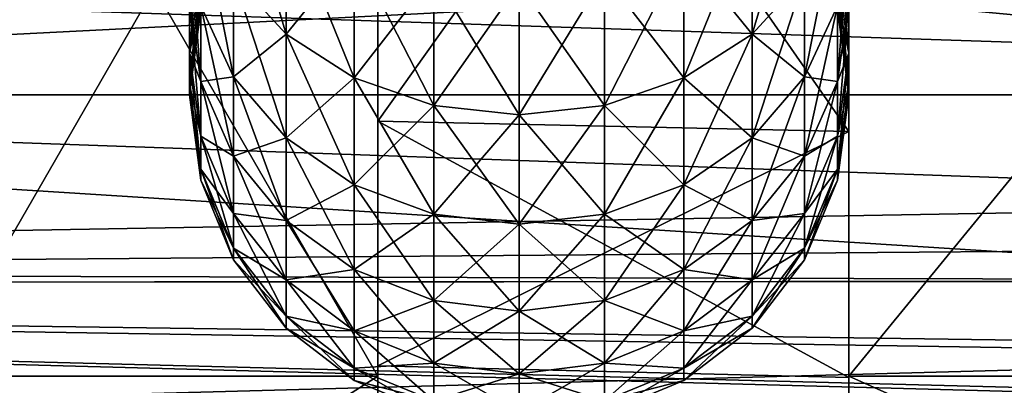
# Model space of a CAD drawing. Extents: x 0 to 200, y 18 to 95.
# Tile 336 of 491: x 148.58 to 152.76, y 39.39 to 40.95. Entities that reach past the tile are written whole.
import ezdxf

# ---------------------------------------------------------------- set-up
doc = ezdxf.new("R2010")
doc.units = 0

msp = doc.modelspace()

# ---------------------------------------------------------------- linework, layer by layer
for points in [[(150.100616, 43.352016, 39.288303), (150.100616, 40.51532, 42.125), (150.100616, 39.432785, 41.5)], [(150.100616, 42.727016, 38.205772), (150.100616, 43.352016, 39.288303), (150.100616, 39.432785, 41.5)], [(150.100616, 43.352016, 39.288303), (152.099991, 43.327015, 39.245003), (152.099991, 40.472019, 42.099998)], [(150.100616, 40.51532, 42.125), (150.100616, 43.352016, 39.288303), (152.099991, 40.472019, 42.099998)], [(150.100616, 43.352016, 52.711697), (150.100616, 42.727016, 53.794228), (150.100616, 40.51532, 49.875)], [(152.099991, 43.327015, 52.754997), (150.100616, 43.352016, 52.711697), (150.100616, 40.51532, 49.875)], [(152.099991, 43.327015, 52.754997), (150.100616, 40.51532, 49.875), (152.099991, 40.472019, 49.900002)], [(152.099991, 43.327015, 52.754997), (152.099991, 40.472019, 49.900002), (152.099991, 39.432785, 50.5)], [(152.099991, 42.727016, 53.794228), (152.099991, 43.327015, 52.754997), (152.099991, 39.432785, 50.5)], [(152.099991, 43.327015, 39.245003), (152.099991, 42.727016, 38.205772), (152.099991, 40.472019, 42.099998)], [(148.199997, 42.727016, 38.205772), (150.100616, 39.432785, 41.5), (148.199997, 39.432785, 41.5)], [(148.199997, 42.727016, 38.205772), (150.100616, 42.727016, 38.205772), (150.100616, 39.432785, 41.5)], [(150.100616, 42.727016, 53.794228), (148.199997, 42.727016, 53.794228), (148.199997, 39.432785, 50.5)], [(150.100616, 39.432785, 50.5), (150.100616, 42.727016, 53.794228), (148.199997, 39.432785, 50.5)], [(150.100616, 40.51532, 49.875), (150.100616, 42.727016, 53.794228), (150.100616, 39.432785, 50.5)], [(152.099991, 40.472019, 42.099998), (152.099991, 42.727016, 38.205772), (152.099991, 39.432785, 41.5)], [(152.099991, 42.727016, 38.205772), (154.799988, 39.432785, 41.5), (152.099991, 39.432785, 41.5)], [(152.099991, 42.727016, 38.205772), (154.799988, 42.727016, 38.205772), (154.799988, 39.432785, 41.5)], [(154.799988, 42.727016, 53.794228), (152.099991, 42.727016, 53.794228), (152.099991, 39.432785, 50.5)], [(154.799988, 39.432785, 50.5), (154.799988, 42.727016, 53.794228), (152.099991, 39.432785, 50.5)], [(135.799988, 42.567917, 34.941391), (162.639801, 40.041397, 36.421421), (135.799988, 39.826389, 36.553799)], [(162.831177, 40.304062, 55.80167), (135.799988, 42.567917, 57.058609), (135.799988, 39.826389, 55.446201)], [(135.799988, 42.567917, 34.941391), (163.106918, 40.718281, 35.918514), (162.639801, 40.041397, 36.421421)], [(163.43602, 41.247116, 56.389023), (135.799988, 42.567917, 57.058609), (162.831177, 40.304062, 55.80167)], [(135.799988, 42.567917, 34.941391), (163.724365, 41.739147, 35.351826), (163.106918, 40.718281, 35.918514)], [(99.614899, 42.227016, 37.339745), (174.799988, 42.227016, 37.339745), (101.204079, 40.155949, 38.928932)], [(101.204079, 40.155949, 38.928932), (174.799988, 42.227016, 37.339745), (103.275146, 38.566761, 41)], [(174.799988, 42.227016, 37.339745), (174.799988, 38.566761, 41), (103.275146, 38.566761, 41)], [(116.93541, 42.227016, 54.660255), (115.346222, 40.155949, 53.071068), (174.799988, 38.566761, 51)], [(174.799988, 42.227016, 54.660255), (116.93541, 42.227016, 54.660255), (174.799988, 38.566761, 51)], [(165.799988, 41.916782, 37.82296), (136.799988, 41.970379, 37.906357), (136.799988, 40.842125, 38.631443)], [(136.799988, 41.970379, 54.093643), (165.799988, 41.916782, 54.17704), (136.799988, 40.842125, 53.368557)], [(165.799988, 41.916782, 37.82296), (136.799988, 40.842125, 38.631443), (165.799988, 39.813057, 39.667881)], [(136.799988, 40.842125, 53.368557), (165.799988, 41.916782, 54.17704), (165.799988, 39.813057, 52.332119)], [(149.487564, 41.127953, 41.988586), (149.487564, 41.634892, 41.307652), (149.710037, 40.885704, 41.829254)], [(149.487564, 41.634892, 41.307652), (149.710037, 41.412777, 41.121273), (149.710037, 40.885704, 41.829254)], [(151.91243, 41.634892, 50.692348), (151.689941, 41.412777, 50.878727), (151.689941, 40.885704, 50.170746)], [(151.91243, 41.127953, 50.011417), (151.91243, 41.634892, 50.692348), (151.689941, 40.885704, 50.170746)], [(159.5, 40.627014, 46), (133, 41.511246, 42.700001), (133, 40.627014, 46)], [(159.5, 41.511246, 49.299999), (159.5, 40.627014, 46), (133, 40.627014, 46)], [(133, 41.511246, 49.299999), (159.5, 41.511246, 49.299999), (133, 40.627014, 46)], [(159.5, 41.511246, 42.700001), (133, 41.511246, 42.700001), (159.5, 40.627014, 46)], [(149.347702, 41.005234, 42.875305), (149.347702, 41.410057, 42.174129), (149.487564, 40.703499, 42.723766)], [(149.347702, 41.410057, 42.174129), (149.487564, 41.127953, 41.988586), (149.487564, 40.703499, 42.723766)], [(149.710037, 41.412777, 50.878727), (149.487564, 41.127953, 50.011417), (149.710037, 40.885704, 50.170746)], [(149.710037, 40.885704, 41.829254), (149.710037, 41.412777, 41.121273), (150, 40.699821, 41.706997)], [(149.710037, 41.412777, 41.121273), (150, 41.242344, 40.978264), (150, 40.699821, 41.706997)], [(150, 41.242344, 51.021736), (149.710037, 41.412777, 50.878727), (149.710037, 40.885704, 50.170746)], [(151.689941, 41.412777, 50.878727), (151.399994, 41.242344, 51.021736), (151.399994, 40.699821, 50.293003)], [(151.689941, 40.885704, 50.170746), (151.689941, 41.412777, 50.878727), (151.399994, 40.699821, 50.293003)], [(151.399994, 41.242344, 40.978264), (151.689941, 41.412777, 41.121273), (151.689941, 40.885704, 41.829254)], [(151.689941, 41.412777, 41.121273), (151.91243, 41.127953, 41.988586), (151.689941, 40.885704, 41.829254)], [(152.052292, 41.410057, 49.825871), (151.91243, 41.127953, 50.011417), (151.91243, 40.703499, 49.276234)], [(152.052292, 41.005234, 49.124695), (152.052292, 41.410057, 49.825871), (151.91243, 40.703499, 49.276234)], [(149.347702, 41.157497, 44.561497), (149.347702, 41.36554, 43.866596), (149.299988, 40.80492, 44.477936)], [(149.347702, 41.36554, 43.866596), (149.299988, 41.025043, 43.742668), (149.299988, 40.80492, 44.477936)], [(152.052292, 41.36554, 48.133404), (152.099991, 41.025043, 48.257332), (152.099991, 40.80492, 47.522064)], [(152.052292, 41.157497, 47.438503), (152.052292, 41.36554, 48.133404), (152.099991, 40.80492, 47.522064)], [(149.299988, 41.025043, 43.742668), (149.299988, 41.329041, 43.037926), (149.347702, 40.684547, 43.618736)], [(149.299988, 41.329041, 43.037926), (149.347702, 41.005234, 42.875305), (149.347702, 40.684547, 43.618736)], [(152.099991, 41.329041, 48.962074), (152.052292, 41.005234, 49.124695), (152.052292, 40.684547, 48.381264)], [(152.099991, 41.025043, 48.257332), (152.099991, 41.329041, 48.962074), (152.052292, 40.684547, 48.381264)], [(150, 41.242344, 51.021736), (149.710037, 40.885704, 50.170746), (150, 40.699821, 50.293003)], [(150, 40.699821, 41.706997), (150, 41.242344, 40.978264), (150.337646, 40.58297, 41.630142)], [(150, 41.242344, 40.978264), (150.337646, 41.135204, 40.888363), (150.337646, 40.58297, 41.630142)], [(150.337646, 41.135204, 51.111637), (150, 41.242344, 51.021736), (150, 40.699821, 50.293003)], [(151.399994, 41.242344, 51.021736), (151.062332, 41.135204, 51.111637), (151.062332, 40.58297, 50.369858)], [(151.399994, 40.699821, 50.293003), (151.399994, 41.242344, 51.021736), (151.062332, 40.58297, 50.369858)], [(151.062332, 41.135204, 40.888363), (151.399994, 41.242344, 40.978264), (151.399994, 40.699821, 41.706997)], [(151.399994, 41.242344, 40.978264), (151.689941, 40.885704, 41.829254), (151.399994, 40.699821, 41.706997)], [(149.347702, 41.03154, 45.275852), (149.347702, 41.157497, 44.561497), (149.299988, 40.671642, 45.233788)], [(149.347702, 41.157497, 44.561497), (149.299988, 40.80492, 44.477936), (149.299988, 40.671642, 45.233788)], [(149.299988, 41.025043, 48.257332), (149.347702, 41.157497, 47.438503), (149.299988, 40.80492, 47.522064)], [(149.347702, 41.157497, 47.438503), (149.347702, 41.03154, 46.724148), (149.299988, 40.80492, 47.522064)], [(152.052292, 41.157497, 47.438503), (152.099991, 40.80492, 47.522064), (152.099991, 40.671642, 46.766212)], [(152.052292, 41.03154, 46.724148), (152.052292, 41.157497, 47.438503), (152.099991, 40.671642, 46.766212)], [(152.052292, 41.157497, 44.561497), (152.052292, 41.03154, 45.275852), (152.099991, 40.80492, 44.477936)], [(152.099991, 41.025043, 43.742668), (152.052292, 41.157497, 44.561497), (152.099991, 40.80492, 44.477936)], [(149.487564, 41.127953, 50.011417), (149.347702, 41.005234, 49.124695), (149.487564, 40.703499, 49.276234)], [(149.487564, 40.703499, 42.723766), (149.487564, 41.127953, 41.988586), (149.710037, 40.444389, 42.593636)], [(149.487564, 41.127953, 41.988586), (149.710037, 40.885704, 41.829254), (149.710037, 40.444389, 42.593636)], [(149.710037, 40.885704, 50.170746), (149.487564, 41.127953, 50.011417), (149.487564, 40.703499, 49.276234)], [(150.337646, 41.135204, 51.111637), (150, 40.699821, 50.293003), (150.337646, 40.58297, 50.369858)], [(150.337646, 40.58297, 41.630142), (150.337646, 41.135204, 40.888363), (150.699997, 40.543114, 41.603928)], [(150.337646, 41.135204, 40.888363), (150.699997, 41.09866, 40.8577), (150.699997, 40.543114, 41.603928)], [(150.699997, 41.09866, 51.1423), (150.337646, 41.135204, 51.111637), (150.337646, 40.58297, 50.369858)], [(151.062332, 41.135204, 51.111637), (150.699997, 41.09866, 51.1423), (150.699997, 40.543114, 50.396072)], [(151.062332, 40.58297, 50.369858), (151.062332, 41.135204, 51.111637), (150.699997, 40.543114, 50.396072)], [(150.699997, 41.09866, 40.8577), (151.062332, 41.135204, 40.888363), (151.062332, 40.58297, 41.630142)], [(151.062332, 41.135204, 40.888363), (151.399994, 40.699821, 41.706997), (151.062332, 40.58297, 41.630142)], [(151.91243, 41.127953, 50.011417), (151.689941, 40.885704, 50.170746), (151.689941, 40.444389, 49.406364)], [(151.91243, 40.703499, 49.276234), (151.91243, 41.127953, 50.011417), (151.689941, 40.444389, 49.406364)], [(151.689941, 40.885704, 41.829254), (151.91243, 41.127953, 41.988586), (151.91243, 40.703499, 42.723766)], [(151.91243, 41.127953, 41.988586), (152.052292, 41.005234, 42.875305), (151.91243, 40.703499, 42.723766)], [(150.699997, 41.09866, 51.1423), (150.337646, 40.58297, 50.369858), (150.699997, 40.543114, 50.396072)], [(150.699997, 41.09866, 40.8577), (151.062332, 40.58297, 41.630142), (150.699997, 40.543114, 41.603928)], [(149.347702, 40.989361, 46), (149.347702, 41.03154, 45.275852), (149.299988, 40.627014, 46)], [(149.347702, 41.03154, 45.275852), (149.299988, 40.671642, 45.233788), (149.299988, 40.627014, 46)], [(149.299988, 40.80492, 47.522064), (149.347702, 41.03154, 46.724148), (149.299988, 40.671642, 46.766212)], [(149.347702, 41.03154, 46.724148), (149.347702, 40.989361, 46), (149.299988, 40.671642, 46.766212)], [(152.052292, 41.03154, 46.724148), (152.099991, 40.671642, 46.766212), (152.099991, 40.627014, 46)], [(152.052292, 40.989361, 46), (152.052292, 41.03154, 46.724148), (152.099991, 40.627014, 46)], [(152.052292, 41.03154, 45.275852), (152.052292, 40.989361, 46), (152.099991, 40.671642, 45.233788)], [(152.099991, 40.80492, 44.477936), (152.052292, 41.03154, 45.275852), (152.099991, 40.671642, 45.233788)], [(149.299988, 40.80492, 44.477936), (149.299988, 41.025043, 43.742668), (149.347702, 40.452339, 44.394371)], [(149.299988, 41.025043, 43.742668), (149.347702, 40.684547, 43.618736), (149.347702, 40.452339, 44.394371)], [(149.347702, 41.005234, 49.124695), (149.299988, 41.025043, 48.257332), (149.347702, 40.684547, 48.381264)], [(149.299988, 41.025043, 48.257332), (149.299988, 40.80492, 47.522064), (149.347702, 40.684547, 48.381264)], [(149.299988, 40.671642, 46.766212), (149.347702, 40.989361, 46), (149.299988, 40.627014, 46)], [(149.347702, 40.684547, 43.618736), (149.347702, 41.005234, 42.875305), (149.487564, 40.36726, 43.503254)], [(149.347702, 41.005234, 42.875305), (149.487564, 40.703499, 42.723766), (149.487564, 40.36726, 43.503254)], [(149.487564, 40.703499, 49.276234), (149.347702, 41.005234, 49.124695), (149.347702, 40.684547, 48.381264)], [(152.052292, 41.005234, 49.124695), (151.91243, 40.703499, 49.276234), (151.91243, 40.36726, 48.496746)], [(152.052292, 40.684547, 48.381264), (152.052292, 41.005234, 49.124695), (151.91243, 40.36726, 48.496746)], [(151.91243, 40.703499, 42.723766), (152.052292, 41.005234, 42.875305), (152.052292, 40.684547, 43.618736)], [(152.099991, 41.025043, 48.257332), (152.052292, 40.684547, 48.381264), (152.052292, 40.452339, 47.605629)], [(152.099991, 40.80492, 47.522064), (152.099991, 41.025043, 48.257332), (152.052292, 40.452339, 47.605629)], [(152.099991, 41.025043, 43.742668), (152.099991, 40.80492, 44.477936), (152.052292, 40.684547, 43.618736)], [(152.052292, 41.005234, 42.875305), (152.099991, 41.025043, 43.742668), (152.052292, 40.684547, 43.618736)], [(152.099991, 40.671642, 45.233788), (152.052292, 40.989361, 46), (152.099991, 40.627014, 46)], [(149.710037, 40.885704, 50.170746), (149.487564, 40.703499, 49.276234), (149.710037, 40.444389, 49.406364)], [(149.710037, 40.444389, 42.593636), (149.710037, 40.885704, 41.829254), (150, 40.245567, 42.493786)], [(149.710037, 40.885704, 41.829254), (150, 40.699821, 41.706997), (150, 40.245567, 42.493786)], [(150, 40.699821, 50.293003), (149.710037, 40.885704, 50.170746), (149.710037, 40.444389, 49.406364)], [(151.689941, 40.885704, 50.170746), (151.399994, 40.699821, 50.293003), (151.399994, 40.245567, 49.506214)], [(151.689941, 40.444389, 49.406364), (151.689941, 40.885704, 50.170746), (151.399994, 40.245567, 49.506214)], [(151.399994, 40.699821, 41.706997), (151.689941, 40.885704, 41.829254), (151.689941, 40.444389, 42.593636)], [(151.689941, 40.885704, 41.829254), (151.91243, 40.703499, 42.723766), (151.689941, 40.444389, 42.593636)], [(136.799988, 40.842125, 38.631443), (136.799988, 39.887871, 39.732708), (165.799988, 39.813057, 39.667881)], [(136.799988, 39.887871, 52.267292), (136.799988, 40.842125, 53.368557), (165.799988, 39.813057, 52.332119)], [(149.299988, 40.671642, 45.233788), (149.299988, 40.80492, 44.477936), (149.347702, 40.311745, 45.191723)], [(149.299988, 40.80492, 44.477936), (149.347702, 40.452339, 44.394371), (149.347702, 40.311745, 45.191723)], [(149.347702, 40.684547, 48.381264), (149.299988, 40.80492, 47.522064), (149.347702, 40.452339, 47.605629)], [(149.299988, 40.80492, 47.522064), (149.299988, 40.671642, 46.766212), (149.347702, 40.452339, 47.605629)], [(152.099991, 40.80492, 47.522064), (152.052292, 40.452339, 47.605629), (152.052292, 40.311745, 46.808281)], [(152.099991, 40.671642, 46.766212), (152.099991, 40.80492, 47.522064), (152.052292, 40.311745, 46.808281)], [(152.099991, 40.80492, 44.477936), (152.099991, 40.671642, 45.233788), (152.052292, 40.452339, 44.394371)], [(152.052292, 40.684547, 43.618736), (152.099991, 40.80492, 44.477936), (152.052292, 40.452339, 44.394371)], [(149.487564, 40.703499, 49.276234), (149.347702, 40.684547, 48.381264), (149.487564, 40.36726, 48.496746)], [(149.487564, 40.36726, 43.503254), (149.487564, 40.703499, 42.723766), (149.710037, 40.094795, 43.404083)], [(149.487564, 40.703499, 42.723766), (149.710037, 40.444389, 42.593636), (149.710037, 40.094795, 43.404083)], [(149.710037, 40.444389, 49.406364), (149.487564, 40.703499, 49.276234), (149.487564, 40.36726, 48.496746)], [(150, 40.699821, 50.293003), (149.710037, 40.444389, 49.406364), (150, 40.245567, 49.506214)], [(150, 40.245567, 42.493786), (150, 40.699821, 41.706997), (150.337646, 40.120583, 42.431015)], [(150, 40.699821, 41.706997), (150.337646, 40.58297, 41.630142), (150.337646, 40.120583, 42.431015)], [(150.337646, 40.58297, 50.369858), (150, 40.699821, 50.293003), (150, 40.245567, 49.506214)], [(151.399994, 40.699821, 50.293003), (151.062332, 40.58297, 50.369858), (151.062332, 40.120583, 49.568985)], [(151.399994, 40.245567, 49.506214), (151.399994, 40.699821, 50.293003), (151.062332, 40.120583, 49.568985)], [(151.062332, 40.58297, 41.630142), (151.399994, 40.699821, 41.706997), (151.399994, 40.245567, 42.493786)], [(151.399994, 40.699821, 41.706997), (151.689941, 40.444389, 42.593636), (151.399994, 40.245567, 42.493786)], [(151.91243, 40.703499, 49.276234), (151.689941, 40.444389, 49.406364), (151.689941, 40.094795, 48.595917)], [(151.91243, 40.36726, 48.496746), (151.91243, 40.703499, 49.276234), (151.689941, 40.094795, 48.595917)], [(151.689941, 40.444389, 42.593636), (151.91243, 40.703499, 42.723766), (151.91243, 40.36726, 43.503254)], [(151.91243, 40.703499, 42.723766), (152.052292, 40.684547, 43.618736), (151.91243, 40.36726, 43.503254)], [(149.299988, 40.627014, 46), (149.299988, 40.671642, 45.233788), (149.347702, 40.264668, 46)], [(149.299988, 40.671642, 45.233788), (149.347702, 40.311745, 45.191723), (149.347702, 40.264668, 46)], [(149.347702, 40.452339, 47.605629), (149.299988, 40.671642, 46.766212), (149.347702, 40.311745, 46.808281)], [(149.299988, 40.671642, 46.766212), (149.299988, 40.627014, 46), (149.347702, 40.311745, 46.808281)], [(149.347702, 40.452339, 44.394371), (149.347702, 40.684547, 43.618736), (149.487564, 40.123787, 44.316505)], [(149.347702, 40.684547, 43.618736), (149.487564, 40.36726, 43.503254), (149.487564, 40.123787, 44.316505)], [(149.347702, 40.684547, 48.381264), (149.347702, 40.452339, 47.605629), (149.487564, 40.36726, 48.496746)], [(152.052292, 40.684547, 48.381264), (151.91243, 40.36726, 48.496746), (151.91243, 40.123787, 47.683495)], [(152.052292, 40.452339, 47.605629), (152.052292, 40.684547, 48.381264), (151.91243, 40.123787, 47.683495)], [(152.052292, 40.684547, 43.618736), (152.052292, 40.452339, 44.394371), (151.91243, 40.36726, 43.503254)], [(152.099991, 40.671642, 46.766212), (152.052292, 40.311745, 46.808281), (152.052292, 40.264668, 46)], [(152.099991, 40.627014, 46), (152.099991, 40.671642, 46.766212), (152.052292, 40.264668, 46)], [(152.099991, 40.671642, 45.233788), (152.099991, 40.627014, 46), (152.052292, 40.311745, 45.191723)], [(152.052292, 40.452339, 44.394371), (152.099991, 40.671642, 45.233788), (152.052292, 40.311745, 45.191723)], [(149.347702, 40.311745, 46.808281), (149.299988, 40.627014, 46), (149.347702, 40.264668, 46)], [(152.052292, 40.311745, 45.191723), (152.099991, 40.627014, 46), (152.052292, 40.264668, 46)], [(150.337646, 40.58297, 50.369858), (150, 40.245567, 49.506214), (150.337646, 40.120583, 49.568985)], [(150.337646, 40.120583, 42.431015), (150.337646, 40.58297, 41.630142), (150.699997, 40.077953, 42.409607)], [(150.337646, 40.58297, 41.630142), (150.699997, 40.543114, 41.603928), (150.699997, 40.077953, 42.409607)], [(150.699997, 40.543114, 50.396072), (150.337646, 40.58297, 50.369858), (150.337646, 40.120583, 49.568985)], [(151.062332, 40.58297, 50.369858), (150.699997, 40.543114, 50.396072), (150.699997, 40.077953, 49.590393)], [(151.062332, 40.120583, 49.568985), (151.062332, 40.58297, 50.369858), (150.699997, 40.077953, 49.590393)], [(150.699997, 40.543114, 41.603928), (151.062332, 40.58297, 41.630142), (151.062332, 40.120583, 42.431015)], [(151.062332, 40.58297, 41.630142), (151.399994, 40.245567, 42.493786), (151.062332, 40.120583, 42.431015)], [(150.699997, 40.543114, 50.396072), (150.337646, 40.120583, 49.568985), (150.699997, 40.077953, 49.590393)], [(150.699997, 40.543114, 41.603928), (151.062332, 40.120583, 42.431015), (150.699997, 40.077953, 42.409607)], [(150.100616, 40.51532, 42.125), (150.100616, 39.477016, 46), (150.100616, 38.227016, 46)], [(150.100616, 39.432785, 41.5), (150.100616, 40.51532, 42.125), (150.100616, 38.227016, 46)], [(150.100616, 40.51532, 42.125), (152.099991, 40.472019, 42.099998), (152.099991, 39.427017, 46)], [(150.100616, 39.477016, 46), (150.100616, 40.51532, 42.125), (152.099991, 39.427017, 46)], [(150.100616, 39.477016, 46), (150.100616, 40.51532, 49.875), (150.100616, 39.432785, 50.5)], [(152.099991, 40.472019, 49.900002), (150.100616, 40.51532, 49.875), (150.100616, 39.477016, 46)], [(149.347702, 40.311745, 45.191723), (149.347702, 40.452339, 44.394371), (149.487564, 39.976376, 45.152523)], [(149.347702, 40.452339, 44.394371), (149.487564, 40.123787, 44.316505), (149.487564, 39.976376, 45.152523)], [(149.487564, 40.36726, 48.496746), (149.347702, 40.452339, 47.605629), (149.487564, 40.123787, 47.683495)], [(149.347702, 40.452339, 47.605629), (149.347702, 40.311745, 46.808281), (149.487564, 40.123787, 47.683495)], [(149.710037, 40.444389, 49.406364), (149.487564, 40.36726, 48.496746), (149.710037, 40.094795, 48.595917)], [(149.710037, 40.094795, 43.404083), (149.710037, 40.444389, 42.593636), (150, 39.885727, 43.327991)], [(149.710037, 40.444389, 42.593636), (150, 40.245567, 42.493786), (150, 39.885727, 43.327991)], [(150, 40.245567, 49.506214), (149.710037, 40.444389, 49.406364), (149.710037, 40.094795, 48.595917)], [(152.099991, 40.472019, 49.900002), (150.100616, 39.477016, 46), (152.099991, 39.427017, 46)], [(151.689941, 40.444389, 49.406364), (151.399994, 40.245567, 49.506214), (151.399994, 39.885727, 48.672012)], [(151.689941, 40.094795, 48.595917), (151.689941, 40.444389, 49.406364), (151.399994, 39.885727, 48.672012)], [(151.399994, 40.245567, 42.493786), (151.689941, 40.444389, 42.593636), (151.689941, 40.094795, 43.404083)], [(151.689941, 40.444389, 42.593636), (151.91243, 40.36726, 43.503254), (151.689941, 40.094795, 43.404083)], [(152.052292, 40.452339, 47.605629), (151.91243, 40.123787, 47.683495), (151.91243, 39.976376, 46.847477)], [(152.052292, 40.311745, 46.808281), (152.052292, 40.452339, 47.605629), (151.91243, 39.976376, 46.847477)], [(152.052292, 40.452339, 44.394371), (152.052292, 40.311745, 45.191723), (151.91243, 40.123787, 44.316505)], [(151.91243, 40.36726, 43.503254), (152.052292, 40.452339, 44.394371), (151.91243, 40.123787, 44.316505)], [(152.099991, 40.472019, 49.900002), (152.099991, 39.427017, 46), (152.099991, 38.227016, 46)], [(152.099991, 39.432785, 50.5), (152.099991, 40.472019, 49.900002), (152.099991, 38.227016, 46)], [(152.099991, 40.472019, 42.099998), (152.099991, 39.432785, 41.5), (152.099991, 39.427017, 46)], [(149.487564, 40.123787, 44.316505), (149.487564, 40.36726, 43.503254), (149.710037, 39.841652, 44.249638)], [(149.487564, 40.36726, 43.503254), (149.710037, 40.094795, 43.404083), (149.710037, 39.841652, 44.249638)], [(149.487564, 40.36726, 48.496746), (149.487564, 40.123787, 47.683495), (149.710037, 40.094795, 48.595917)], [(151.91243, 40.36726, 48.496746), (151.689941, 40.094795, 48.595917), (151.689941, 39.841652, 47.750362)], [(151.91243, 40.123787, 47.683495), (151.91243, 40.36726, 48.496746), (151.689941, 39.841652, 47.750362)], [(151.91243, 40.36726, 43.503254), (151.91243, 40.123787, 44.316505), (151.689941, 40.094795, 43.404083)], [(162.501587, 39.840782, 55.428303), (162.831177, 40.304062, 55.80167), (135.799988, 39.826389, 55.446201)], [(149.347702, 40.264668, 46), (149.347702, 40.311745, 45.191723), (149.487564, 39.927013, 46)], [(149.347702, 40.311745, 45.191723), (149.487564, 39.976376, 45.152523), (149.487564, 39.927013, 46)], [(149.487564, 40.123787, 47.683495), (149.347702, 40.311745, 46.808281), (149.487564, 39.976376, 46.847477)], [(149.347702, 40.311745, 46.808281), (149.347702, 40.264668, 46), (149.487564, 39.976376, 46.847477)], [(152.052292, 40.311745, 46.808281), (151.91243, 39.976376, 46.847477), (151.91243, 39.927013, 46)], [(152.052292, 40.264668, 46), (152.052292, 40.311745, 46.808281), (151.91243, 39.927013, 46)], [(152.052292, 40.311745, 45.191723), (152.052292, 40.264668, 46), (151.91243, 39.976376, 45.152523)], [(151.91243, 40.123787, 44.316505), (152.052292, 40.311745, 45.191723), (151.91243, 39.976376, 45.152523)], [(149.487564, 39.976376, 46.847477), (149.347702, 40.264668, 46), (149.487564, 39.927013, 46)], [(150, 40.245567, 49.506214), (149.710037, 40.094795, 48.595917), (150, 39.885727, 48.672012)], [(150, 39.885727, 43.327991), (150, 40.245567, 42.493786), (150.337646, 39.754303, 43.280155)], [(150, 40.245567, 42.493786), (150.337646, 40.120583, 42.431015), (150.337646, 39.754303, 43.280155)], [(150.337646, 40.120583, 49.568985), (150, 40.245567, 49.506214), (150, 39.885727, 48.672012)], [(151.399994, 40.245567, 49.506214), (151.062332, 40.120583, 49.568985), (151.062332, 39.754303, 48.719845)], [(151.399994, 39.885727, 48.672012), (151.399994, 40.245567, 49.506214), (151.062332, 39.754303, 48.719845)], [(151.062332, 40.120583, 42.431015), (151.399994, 40.245567, 42.493786), (151.399994, 39.885727, 43.327991)], [(151.399994, 40.245567, 42.493786), (151.689941, 40.094795, 43.404083), (151.399994, 39.885727, 43.327991)], [(151.91243, 39.976376, 45.152523), (152.052292, 40.264668, 46), (151.91243, 39.927013, 46)], [(174.799988, 38.566761, 51), (115.346222, 40.155949, 53.071068), (113.275154, 38.566761, 51)], [(149.487564, 39.976376, 45.152523), (149.487564, 40.123787, 44.316505), (149.710037, 39.688385, 45.118862)], [(149.487564, 40.123787, 44.316505), (149.710037, 39.841652, 44.249638), (149.710037, 39.688385, 45.118862)], [(149.710037, 40.094795, 48.595917), (149.487564, 40.123787, 47.683495), (149.710037, 39.841652, 47.750362)], [(149.487564, 40.123787, 47.683495), (149.487564, 39.976376, 46.847477), (149.710037, 39.841652, 47.750362)], [(150.337646, 40.120583, 49.568985), (150, 39.885727, 48.672012), (150.337646, 39.754303, 48.719845)], [(150.337646, 39.754303, 43.280155), (150.337646, 40.120583, 42.431015), (150.699997, 39.709476, 43.26384)], [(150.337646, 40.120583, 42.431015), (150.699997, 40.077953, 42.409607), (150.699997, 39.709476, 43.26384)], [(150.699997, 40.077953, 49.590393), (150.337646, 40.120583, 49.568985), (150.337646, 39.754303, 48.719845)], [(151.062332, 40.120583, 49.568985), (150.699997, 40.077953, 49.590393), (150.699997, 39.709476, 48.73616)], [(151.062332, 39.754303, 48.719845), (151.062332, 40.120583, 49.568985), (150.699997, 39.709476, 48.73616)], [(150.699997, 40.077953, 42.409607), (151.062332, 40.120583, 42.431015), (151.062332, 39.754303, 43.280155)], [(151.062332, 40.120583, 42.431015), (151.399994, 39.885727, 43.327991), (151.062332, 39.754303, 43.280155)], [(151.91243, 40.123787, 47.683495), (151.689941, 39.841652, 47.750362), (151.689941, 39.688385, 46.881138)], [(151.91243, 39.976376, 46.847477), (151.91243, 40.123787, 47.683495), (151.689941, 39.688385, 46.881138)], [(151.91243, 40.123787, 44.316505), (151.91243, 39.976376, 45.152523), (151.689941, 39.841652, 44.249638)], [(151.689941, 40.094795, 43.404083), (151.91243, 40.123787, 44.316505), (151.689941, 39.841652, 44.249638)], [(149.710037, 39.841652, 44.249638), (149.710037, 40.094795, 43.404083), (150, 39.625164, 44.19833)], [(149.710037, 40.094795, 43.404083), (150, 39.885727, 43.327991), (150, 39.625164, 44.19833)], [(150, 39.885727, 48.672012), (149.710037, 40.094795, 48.595917), (149.710037, 39.841652, 47.750362)], [(150.699997, 40.077953, 49.590393), (150.337646, 39.754303, 48.719845), (150.699997, 39.709476, 48.73616)], [(150.699997, 40.077953, 42.409607), (151.062332, 39.754303, 43.280155), (150.699997, 39.709476, 43.26384)], [(151.689941, 40.094795, 48.595917), (151.399994, 39.885727, 48.672012), (151.399994, 39.625164, 47.80167)], [(151.689941, 39.841652, 47.750362), (151.689941, 40.094795, 48.595917), (151.399994, 39.625164, 47.80167)], [(151.399994, 39.885727, 43.327991), (151.689941, 40.094795, 43.404083), (151.689941, 39.841652, 44.249638)], [(162.639801, 40.041397, 36.421421), (162.500504, 39.839523, 36.571404), (135.799988, 39.826389, 36.553799)], [(149.487564, 39.927013, 46), (149.487564, 39.976376, 45.152523), (149.710037, 39.637066, 46)], [(149.487564, 39.976376, 45.152523), (149.710037, 39.688385, 45.118862), (149.710037, 39.637066, 46)], [(149.710037, 39.841652, 47.750362), (149.487564, 39.976376, 46.847477), (149.710037, 39.688385, 46.881138)], [(149.487564, 39.976376, 46.847477), (149.487564, 39.927013, 46), (149.710037, 39.688385, 46.881138)], [(151.91243, 39.976376, 46.847477), (151.689941, 39.688385, 46.881138), (151.689941, 39.637066, 46)], [(151.91243, 39.927013, 46), (151.91243, 39.976376, 46.847477), (151.689941, 39.637066, 46)], [(151.91243, 39.976376, 45.152523), (151.91243, 39.927013, 46), (151.689941, 39.688385, 45.118862)], [(151.689941, 39.841652, 44.249638), (151.91243, 39.976376, 45.152523), (151.689941, 39.688385, 45.118862)], [(149.710037, 39.688385, 46.881138), (149.487564, 39.927013, 46), (149.710037, 39.637066, 46)], [(151.689941, 39.688385, 45.118862), (151.91243, 39.927013, 46), (151.689941, 39.637066, 46)], [(165.799988, 39.813057, 39.667881), (136.799988, 39.887871, 39.732708), (136.799988, 39.024792, 40.728752)], [(136.799988, 39.887871, 52.267292), (165.799988, 39.813057, 52.332119), (136.799988, 39.024792, 51.271248)], [(150, 39.885727, 48.672012), (149.710037, 39.841652, 47.750362), (150, 39.625164, 47.80167)], [(150, 39.625164, 44.19833), (150, 39.885727, 43.327991), (150.337646, 39.489075, 44.166073)], [(150, 39.885727, 43.327991), (150.337646, 39.754303, 43.280155), (150.337646, 39.489075, 44.166073)], [(150.337646, 39.754303, 48.719845), (150, 39.885727, 48.672012), (150, 39.625164, 47.80167)], [(151.399994, 39.885727, 48.672012), (151.062332, 39.754303, 48.719845), (151.062332, 39.489075, 47.833927)], [(151.399994, 39.625164, 47.80167), (151.399994, 39.885727, 48.672012), (151.062332, 39.489075, 47.833927)], [(151.062332, 39.754303, 43.280155), (151.399994, 39.885727, 43.327991), (151.399994, 39.625164, 44.19833)], [(151.399994, 39.885727, 43.327991), (151.689941, 39.841652, 44.249638), (151.399994, 39.625164, 44.19833)], [(162.501587, 39.840782, 55.428303), (135.799988, 39.826389, 55.446201), (162.190979, 39.404209, 55.076458)], [(135.799988, 39.826389, 36.553799), (162.500504, 39.839523, 36.571404), (162.234055, 39.453426, 36.858265)], [(135.799988, 39.826389, 36.553799), (161.371979, 38.308578, 37.97121), (135.799988, 37.604744, 38.829788)], [(160.992233, 37.830856, 53.439735), (135.799988, 39.826389, 55.446201), (135.799988, 37.604744, 53.170212)], [(161.178528, 38.061771, 53.745853), (135.799988, 39.826389, 55.446201), (160.992233, 37.830856, 53.439735)], [(161.581741, 38.588402, 54.294029), (135.799988, 39.826389, 55.446201), (161.178528, 38.061771, 53.745853)], [(135.799988, 39.826389, 36.553799), (162.00415, 39.148109, 37.155071), (161.371979, 38.308578, 37.97121)], [(161.988907, 39.120186, 54.847557), (135.799988, 39.826389, 55.446201), (161.581741, 38.588402, 54.294029)], [(162.190979, 39.404209, 55.076458), (135.799988, 39.826389, 55.446201), (161.988907, 39.120186, 54.847557)], [(135.799988, 39.826389, 36.553799), (162.234055, 39.453426, 36.858265), (162.00415, 39.148109, 37.155071)], [(149.710037, 39.688385, 45.118862), (149.710037, 39.841652, 44.249638), (150, 39.467407, 45.093033)], [(149.710037, 39.841652, 44.249638), (150, 39.625164, 44.19833), (150, 39.467407, 45.093033)], [(149.710037, 39.841652, 47.750362), (149.710037, 39.688385, 46.881138), (150, 39.625164, 47.80167)], [(151.689941, 39.841652, 47.750362), (151.399994, 39.625164, 47.80167), (151.399994, 39.467407, 46.906967)], [(151.689941, 39.688385, 46.881138), (151.689941, 39.841652, 47.750362), (151.399994, 39.467407, 46.906967)], [(151.689941, 39.841652, 44.249638), (151.689941, 39.688385, 45.118862), (151.399994, 39.625164, 44.19833)], [(165.799988, 39.813057, 39.667881), (136.799988, 39.024792, 40.728752), (165.799988, 38.319946, 42.034317)], [(136.799988, 39.024792, 51.271248), (165.799988, 39.813057, 52.332119), (165.799988, 38.319946, 49.965683)], [(150.337646, 39.754303, 48.719845), (150, 39.625164, 47.80167), (150.337646, 39.489075, 47.833927)], [(150.337646, 39.489075, 44.166073), (150.337646, 39.754303, 43.280155), (150.699997, 39.442657, 44.155071)], [(150.337646, 39.754303, 43.280155), (150.699997, 39.709476, 43.26384), (150.699997, 39.442657, 44.155071)], [(150.699997, 39.709476, 48.73616), (150.337646, 39.754303, 48.719845), (150.337646, 39.489075, 47.833927)], [(151.062332, 39.754303, 48.719845), (150.699997, 39.709476, 48.73616), (150.699997, 39.442657, 47.844929)], [(151.062332, 39.489075, 47.833927), (151.062332, 39.754303, 48.719845), (150.699997, 39.442657, 47.844929)], [(150.699997, 39.709476, 43.26384), (151.062332, 39.754303, 43.280155), (151.062332, 39.489075, 44.166073)], [(151.062332, 39.754303, 43.280155), (151.399994, 39.625164, 44.19833), (151.062332, 39.489075, 44.166073)], [(149.710037, 39.637066, 46), (149.710037, 39.688385, 45.118862), (150, 39.414577, 46)], [(149.710037, 39.688385, 45.118862), (150, 39.467407, 45.093033), (150, 39.414577, 46)], [(150, 39.625164, 47.80167), (149.710037, 39.688385, 46.881138), (150, 39.467407, 46.906967)], [(149.710037, 39.688385, 46.881138), (149.710037, 39.637066, 46), (150, 39.467407, 46.906967)], [(150.699997, 39.709476, 48.73616), (150.337646, 39.489075, 47.833927), (150.699997, 39.442657, 47.844929)], [(150.699997, 39.709476, 43.26384), (151.062332, 39.489075, 44.166073), (150.699997, 39.442657, 44.155071)], [(151.689941, 39.688385, 46.881138), (151.399994, 39.467407, 46.906967), (151.399994, 39.414577, 46)], [(151.689941, 39.637066, 46), (151.689941, 39.688385, 46.881138), (151.399994, 39.414577, 46)], [(151.689941, 39.688385, 45.118862), (151.689941, 39.637066, 46), (151.399994, 39.467407, 45.093033)], [(151.399994, 39.625164, 44.19833), (151.689941, 39.688385, 45.118862), (151.399994, 39.467407, 45.093033)], [(150, 39.467407, 46.906967), (149.710037, 39.637066, 46), (150, 39.414577, 46)], [(150, 39.467407, 45.093033), (150, 39.625164, 44.19833), (150.337646, 39.328491, 45.076794)], [(150, 39.625164, 44.19833), (150.337646, 39.489075, 44.166073), (150.337646, 39.328491, 45.076794)], [(150.337646, 39.489075, 47.833927), (150, 39.625164, 47.80167), (150, 39.467407, 46.906967)], [(151.399994, 39.625164, 47.80167), (151.062332, 39.489075, 47.833927), (151.062332, 39.328491, 46.923206)], [(151.399994, 39.467407, 46.906967), (151.399994, 39.625164, 47.80167), (151.062332, 39.328491, 46.923206)], [(151.062332, 39.489075, 44.166073), (151.399994, 39.625164, 44.19833), (151.399994, 39.467407, 45.093033)], [(151.399994, 39.467407, 45.093033), (151.689941, 39.637066, 46), (151.399994, 39.414577, 46)], [(150.337646, 39.489075, 47.833927), (150, 39.467407, 46.906967), (150.337646, 39.328491, 46.923206)], [(150.337646, 39.328491, 45.076794), (150.337646, 39.489075, 44.166073), (150.699997, 39.281109, 45.071259)], [(150.337646, 39.489075, 44.166073), (150.699997, 39.442657, 44.155071), (150.699997, 39.281109, 45.071259)], [(150.699997, 39.442657, 47.844929), (150.337646, 39.489075, 47.833927), (150.337646, 39.328491, 46.923206)], [(151.062332, 39.489075, 47.833927), (150.699997, 39.442657, 47.844929), (150.699997, 39.281109, 46.928745)], [(151.062332, 39.328491, 46.923206), (151.062332, 39.489075, 47.833927), (150.699997, 39.281109, 46.928745)], [(150.699997, 39.442657, 44.155071), (151.062332, 39.489075, 44.166073), (151.062332, 39.328491, 45.076794)], [(151.062332, 39.489075, 44.166073), (151.399994, 39.467407, 45.093033), (151.062332, 39.328491, 45.076794)], [(150, 39.414577, 46), (150, 39.467407, 45.093033), (150.337646, 39.274719, 46)], [(150, 39.467407, 45.093033), (150.337646, 39.328491, 45.076794), (150.337646, 39.274719, 46)], [(150, 39.467407, 46.906967), (150, 39.414577, 46), (150.337646, 39.328491, 46.923206)], [(150.100616, 39.477016, 46), (150.100616, 39.432785, 50.5), (150.100616, 38.227016, 46)], [(150.699997, 39.442657, 47.844929), (150.337646, 39.328491, 46.923206), (150.699997, 39.281109, 46.928745)], [(150.699997, 39.442657, 44.155071), (151.062332, 39.328491, 45.076794), (150.699997, 39.281109, 45.071259)], [(151.399994, 39.467407, 46.906967), (151.062332, 39.328491, 46.923206), (151.062332, 39.274719, 46)], [(151.399994, 39.414577, 46), (151.399994, 39.467407, 46.906967), (151.062332, 39.274719, 46)], [(151.399994, 39.467407, 45.093033), (151.399994, 39.414577, 46), (151.062332, 39.328491, 45.076794)], [(150.100616, 39.432785, 50.5), (148.199997, 39.432785, 50.5), (148.199997, 38.227016, 46)], [(150.100616, 38.227016, 46), (150.100616, 39.432785, 50.5), (148.199997, 38.227016, 46)], [(148.199997, 39.432785, 41.5), (150.100616, 38.227016, 46), (148.199997, 38.227016, 46)], [(148.199997, 39.432785, 41.5), (150.100616, 39.432785, 41.5), (150.100616, 38.227016, 46)], [(150.337646, 39.328491, 46.923206), (150, 39.414577, 46), (150.337646, 39.274719, 46)], [(151.062332, 39.328491, 45.076794), (151.399994, 39.414577, 46), (151.062332, 39.274719, 46)], [(152.099991, 39.427017, 46), (152.099991, 39.432785, 41.5), (152.099991, 38.227016, 46)], [(154.799988, 39.432785, 50.5), (152.099991, 39.432785, 50.5), (152.099991, 38.227016, 46)], [(154.799988, 38.227016, 46), (154.799988, 39.432785, 50.5), (152.099991, 38.227016, 46)], [(152.099991, 39.432785, 41.5), (154.799988, 38.227016, 46), (152.099991, 38.227016, 46)], [(152.099991, 39.432785, 41.5), (154.799988, 39.432785, 41.5), (154.799988, 38.227016, 46)]]:
    msp.add_3dface(points)

doc.saveas('drawing.dxf')
